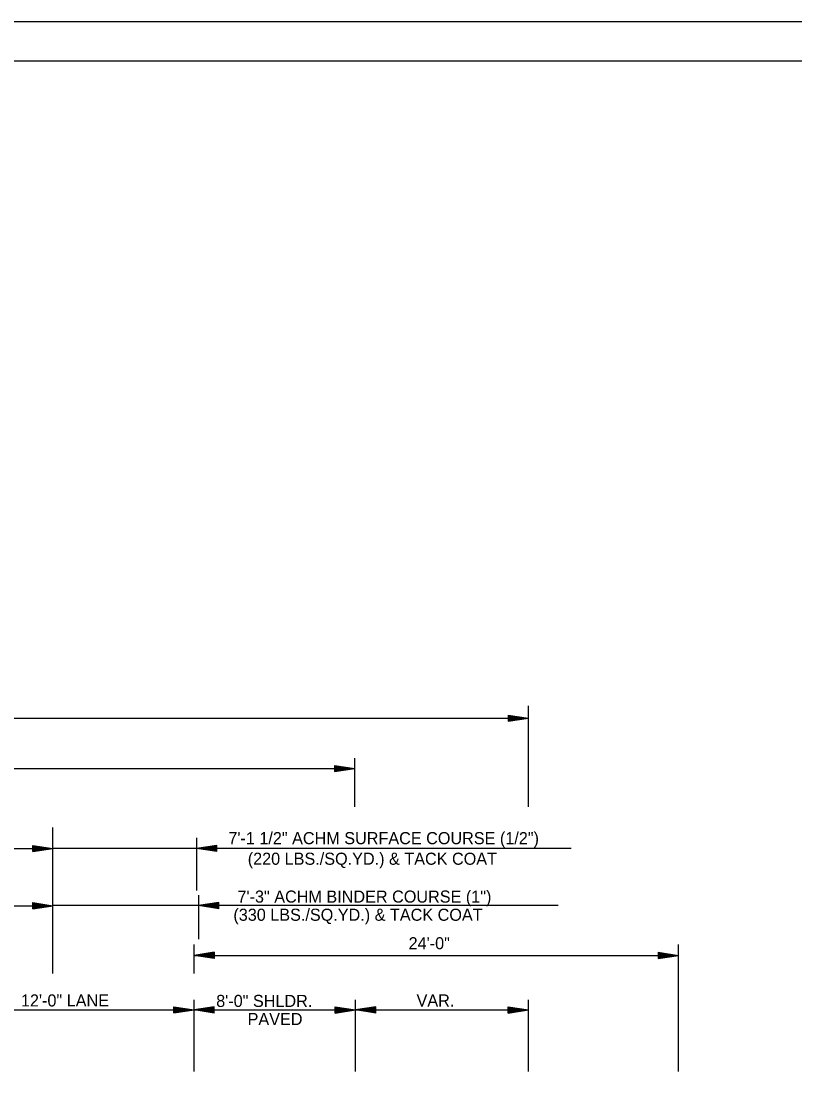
# Model space of a CAD drawing. Extents: x 1371763 to 1372860, y 385599 to 385872.
# Drawn here: x 1371853.4 to 1371891.7, y 385651.9 to 385705.3 of the extents above; entities that cross this region are included whole.
import ezdxf

# ---------------------------------------------------------------- set-up
doc = ezdxf.new("R2010")
doc.units = 0
for name, color, linetype in [('R_Border', 7, 'Continuous'), ('R_Draft', 7, 'Continuous'), ('R_No Plot', 7, 'Continuous')]:
    doc.layers.add(name, color=color, linetype=linetype)

msp = doc.modelspace()

# ---------------------------------------------------------------- linework, layer by layer
at = {"layer": 'R_Border'}
msp.add_line((1371769.555, 385703.307), (1371927.645, 385703.307), dxfattribs=at)
at = {"layer": 'R_Draft'}
for p, q in [((1371878.536, 385666.329), (1371878.536, 385671.327)), ((1371807.224, 385670.727), (1371878.536, 385670.727)), ((1371877.536, 385670.877), (1371878.536, 385670.727)), ((1371877.536, 385670.877), (1371877.536, 385670.577)), ((1371877.536, 385670.852), (1371878.369, 385670.727)), ((1371877.536, 385670.827), (1371878.197, 385670.727)), ((1371877.536, 385670.802), (1371878.031, 385670.727)), ((1371877.536, 385670.776), (1371877.861, 385670.727)), ((1371877.536, 385670.751), (1371877.694, 385670.727)), ((1371877.536, 385670.577), (1371878.536, 385670.727)), ((1371877.536, 385670.678), (1371877.861, 385670.727)), ((1371877.536, 385670.628), (1371878.197, 385670.727)), ((1371877.536, 385670.602), (1371878.369, 385670.727)), ((1371877.536, 385670.653), (1371878.031, 385670.727)), ((1371877.536, 385670.704), (1371877.694, 385670.727)), ((1371869.931, 385666.329), (1371869.931, 385668.737)), ((1371818.01, 385668.227), (1371869.931, 385668.227)), ((1371868.931, 385668.377), (1371869.931, 385668.227)), ((1371868.931, 385668.377), (1371868.931, 385668.077)), ((1371868.931, 385668.352), (1371869.764, 385668.227)), ((1371868.931, 385668.327), (1371869.592, 385668.227)), ((1371868.931, 385668.302), (1371869.426, 385668.227)), ((1371868.931, 385668.276), (1371869.256, 385668.227)), ((1371868.931, 385668.251), (1371869.089, 385668.227)), ((1371868.931, 385668.077), (1371869.931, 385668.227)), ((1371868.931, 385668.178), (1371869.256, 385668.227)), ((1371868.931, 385668.128), (1371869.592, 385668.227)), ((1371868.931, 385668.102), (1371869.764, 385668.227)), ((1371868.931, 385668.153), (1371869.426, 385668.227)), ((1371868.931, 385668.204), (1371869.089, 385668.227)), ((1371854.971, 385658.059), (1371854.971, 385665.297)), ((1371862.092, 385664.786), (1371862.092, 385662.178)), ((1371832.971, 385664.265), (1371854.971, 385664.266)), ((1371853.971, 385664.416), (1371854.971, 385664.266)), ((1371853.971, 385664.116), (1371853.971, 385664.416)), ((1371853.971, 385664.391), (1371854.804, 385664.266)), ((1371853.971, 385664.365), (1371854.632, 385664.266)), ((1371853.971, 385664.34), (1371854.465, 385664.266)), ((1371853.971, 385664.315), (1371854.296, 385664.266)), ((1371853.971, 385664.289), (1371854.129, 385664.266)), ((1371853.971, 385664.116), (1371854.971, 385664.266)), ((1371853.971, 385664.217), (1371854.296, 385664.266)), ((1371853.971, 385664.166), (1371854.632, 385664.266)), ((1371853.971, 385664.141), (1371854.804, 385664.266)), ((1371853.971, 385664.191), (1371854.465, 385664.266)), ((1371853.971, 385664.242), (1371854.129, 385664.266)), ((1371880.647, 385664.265), (1371854.971, 385664.266)), ((1371863.094, 385664.416), (1371862.094, 385664.266)), ((1371863.094, 385664.116), (1371862.094, 385664.266)), ((1371863.094, 385664.391), (1371862.261, 385664.266)), ((1371863.094, 385664.141), (1371862.261, 385664.266)), ((1371863.094, 385664.365), (1371862.433, 385664.266)), ((1371863.094, 385664.166), (1371862.433, 385664.266)), ((1371863.094, 385664.34), (1371862.6, 385664.266)), ((1371863.094, 385664.191), (1371862.6, 385664.266)), ((1371863.094, 385664.315), (1371862.769, 385664.266)), ((1371863.094, 385664.217), (1371862.769, 385664.266)), ((1371863.094, 385664.289), (1371862.936, 385664.266)), ((1371863.094, 385664.242), (1371862.936, 385664.266)), ((1371863.094, 385664.116), (1371863.094, 385664.416)), ((1371862.192, 385661.948), (1371862.192, 385659.762)), ((1371832.971, 385661.427), (1371854.971, 385661.427)), ((1371853.971, 385661.577), (1371854.971, 385661.427)), ((1371853.971, 385661.277), (1371853.971, 385661.577)), ((1371853.971, 385661.552), (1371854.804, 385661.427)), ((1371853.971, 385661.527), (1371854.632, 385661.427)), ((1371853.971, 385661.502), (1371854.465, 385661.427)), ((1371853.971, 385661.476), (1371854.296, 385661.427)), ((1371853.971, 385661.451), (1371854.129, 385661.427)), ((1371853.971, 385661.277), (1371854.971, 385661.427)), ((1371853.971, 385661.379), (1371854.296, 385661.427)), ((1371853.971, 385661.328), (1371854.632, 385661.427)), ((1371853.971, 385661.302), (1371854.804, 385661.427)), ((1371853.971, 385661.353), (1371854.465, 385661.427)), ((1371853.971, 385661.404), (1371854.129, 385661.427)), ((1371880.012, 385661.428), (1371854.971, 385661.428)), ((1371863.192, 385661.578), (1371862.192, 385661.428)), ((1371863.192, 385661.278), (1371862.192, 385661.428)), ((1371863.192, 385661.553), (1371862.359, 385661.428)), ((1371863.192, 385661.303), (1371862.359, 385661.428)), ((1371863.192, 385661.527), (1371862.531, 385661.428)), ((1371863.192, 385661.328), (1371862.531, 385661.428)), ((1371863.192, 385661.502), (1371862.698, 385661.428)), ((1371863.192, 385661.353), (1371862.698, 385661.428)), ((1371863.192, 385661.477), (1371862.867, 385661.428)), ((1371863.192, 385661.379), (1371862.867, 385661.428)), ((1371863.192, 385661.451), (1371863.034, 385661.428)), ((1371863.192, 385661.404), (1371863.034, 385661.428)), ((1371863.192, 385661.278), (1371863.192, 385661.578)), ((1371861.968, 385658.059), (1371861.968, 385659.505)), ((1371885.968, 385653.207), (1371885.968, 385659.505)), ((1371862.968, 385659.115), (1371861.968, 385658.965)), ((1371861.968, 385658.965), (1371885.968, 385658.965)), ((1371862.968, 385658.815), (1371861.968, 385658.965)), ((1371862.968, 385659.09), (1371862.135, 385658.965)), ((1371862.968, 385658.84), (1371862.135, 385658.965)), ((1371862.968, 385659.064), (1371862.307, 385658.965)), ((1371862.968, 385658.865), (1371862.307, 385658.965)), ((1371862.968, 385659.039), (1371862.474, 385658.965)), ((1371862.968, 385658.89), (1371862.474, 385658.965)), ((1371862.968, 385659.013), (1371862.643, 385658.965)), ((1371862.968, 385658.916), (1371862.643, 385658.965)), ((1371862.968, 385658.988), (1371862.81, 385658.965)), ((1371862.968, 385658.941), (1371862.81, 385658.965)), ((1371862.968, 385659.115), (1371862.968, 385658.815)), ((1371884.968, 385659.115), (1371885.968, 385658.965)), ((1371884.968, 385659.115), (1371884.968, 385658.815)), ((1371884.968, 385659.09), (1371885.801, 385658.965)), ((1371884.968, 385659.064), (1371885.629, 385658.965)), ((1371884.968, 385659.039), (1371885.463, 385658.965)), ((1371884.968, 385659.013), (1371885.293, 385658.965)), ((1371884.968, 385658.988), (1371885.126, 385658.965)), ((1371884.968, 385658.815), (1371885.968, 385658.965)), ((1371884.968, 385658.916), (1371885.293, 385658.965)), ((1371884.968, 385658.865), (1371885.629, 385658.965)), ((1371884.968, 385658.84), (1371885.801, 385658.965)), ((1371884.968, 385658.89), (1371885.463, 385658.965)), ((1371884.968, 385658.941), (1371885.126, 385658.965)), ((1371849.968, 385656.258), (1371861.968, 385656.258)), ((1371860.968, 385656.408), (1371861.968, 385656.258)), ((1371860.968, 385656.108), (1371860.968, 385656.408)), ((1371860.968, 385656.383), (1371861.801, 385656.258)), ((1371860.968, 385656.358), (1371861.629, 385656.258)), ((1371860.968, 385656.333), (1371861.462, 385656.258)), ((1371860.968, 385656.307), (1371861.293, 385656.258)), ((1371860.968, 385656.282), (1371861.126, 385656.258)), ((1371860.968, 385656.108), (1371861.968, 385656.258)), ((1371860.968, 385656.21), (1371861.293, 385656.258)), ((1371860.968, 385656.159), (1371861.629, 385656.258)), ((1371860.968, 385656.133), (1371861.801, 385656.258)), ((1371860.968, 385656.184), (1371861.462, 385656.258)), ((1371860.968, 385656.235), (1371861.126, 385656.258)), ((1371861.968, 385653.207), (1371861.968, 385656.765)), ((1371862.968, 385656.407), (1371861.968, 385656.257)), ((1371862.968, 385656.107), (1371861.968, 385656.257)), ((1371861.968, 385656.257), (1371869.968, 385656.257)), ((1371862.968, 385656.382), (1371862.135, 385656.257)), ((1371862.968, 385656.132), (1371862.135, 385656.257)), ((1371862.968, 385656.357), (1371862.307, 385656.257)), ((1371862.968, 385656.158), (1371862.307, 385656.257)), ((1371862.968, 385656.332), (1371862.473, 385656.257)), ((1371862.968, 385656.183), (1371862.473, 385656.257)), ((1371862.968, 385656.306), (1371862.643, 385656.257)), ((1371862.968, 385656.209), (1371862.643, 385656.257)), ((1371862.968, 385656.281), (1371862.81, 385656.257)), ((1371862.968, 385656.234), (1371862.81, 385656.257)), ((1371862.968, 385656.107), (1371862.968, 385656.407)), ((1371868.968, 385656.407), (1371869.968, 385656.257)), ((1371868.968, 385656.107), (1371868.968, 385656.407)), ((1371868.968, 385656.382), (1371869.801, 385656.257)), ((1371868.968, 385656.357), (1371869.629, 385656.257)), ((1371868.968, 385656.332), (1371869.462, 385656.257)), ((1371868.968, 385656.306), (1371869.293, 385656.257)), ((1371868.968, 385656.281), (1371869.126, 385656.257)), ((1371868.968, 385656.107), (1371869.968, 385656.257)), ((1371868.968, 385656.209), (1371869.293, 385656.257)), ((1371868.968, 385656.158), (1371869.629, 385656.257)), ((1371868.968, 385656.132), (1371869.801, 385656.257)), ((1371868.968, 385656.183), (1371869.462, 385656.257)), ((1371868.968, 385656.234), (1371869.126, 385656.257)), ((1371869.968, 385653.201), (1371869.968, 385656.765)), ((1371870.968, 385656.407), (1371869.968, 385656.257)), ((1371870.968, 385656.107), (1371869.968, 385656.257)), ((1371869.968, 385656.257), (1371878.536, 385656.256)), ((1371870.968, 385656.382), (1371870.135, 385656.257)), ((1371870.968, 385656.132), (1371870.135, 385656.257)), ((1371870.968, 385656.357), (1371870.307, 385656.257)), ((1371870.968, 385656.158), (1371870.307, 385656.257)), ((1371870.968, 385656.332), (1371870.473, 385656.257)), ((1371870.968, 385656.183), (1371870.473, 385656.257)), ((1371870.968, 385656.306), (1371870.643, 385656.257)), ((1371870.968, 385656.209), (1371870.643, 385656.257)), ((1371870.968, 385656.281), (1371870.81, 385656.257)), ((1371870.968, 385656.234), (1371870.81, 385656.257)), ((1371870.968, 385656.107), (1371870.968, 385656.407)), ((1371877.536, 385656.406), (1371878.536, 385656.256)), ((1371877.536, 385656.106), (1371877.536, 385656.406)), ((1371877.536, 385656.381), (1371878.369, 385656.256)), ((1371877.536, 385656.356), (1371878.197, 385656.256)), ((1371877.536, 385656.331), (1371878.031, 385656.256)), ((1371877.536, 385656.305), (1371877.861, 385656.256)), ((1371877.536, 385656.28), (1371877.694, 385656.256)), ((1371877.536, 385656.106), (1371878.536, 385656.256)), ((1371877.536, 385656.208), (1371877.861, 385656.256)), ((1371877.536, 385656.157), (1371878.197, 385656.256)), ((1371877.536, 385656.131), (1371878.369, 385656.256)), ((1371877.536, 385656.182), (1371878.031, 385656.256)), ((1371877.536, 385656.233), (1371877.694, 385656.256)), ((1371878.536, 385653.201), (1371878.536, 385656.765))]:
    msp.add_line(p, q, dxfattribs=at)
at = {"layer": 'R_No Plot'}
msp.add_line((1371763.354, 385705.254), (1371930.021, 385705.254), dxfattribs=at)
for points in [[(1371763.351, 385705.254), (1371930.021, 385705.254), (1371930.021, 385598.585), (1371763.351, 385598.585)], [(1371886.515, 385703.307), (1371896.325, 385703.307), (1371896.325, 385698.367), (1371904.381, 385698.367), (1371915.98, 385698.367), (1371916.041, 385684.288), (1371927.645, 385684.288), (1371927.645, 385600.577), (1371769.555, 385600.577), (1371769.555, 385703.307)]]:
    msp.add_lwpolyline(points, close=True, dxfattribs=at)

# ---------------------------------------------------------------- texts
at = {"layer": 'R_Draft'}
for s, rotation, p in [('7\'-1 1/2" ACHM SURFACE COURSE (1/2")', 0, (1371863.667, 385664.475)), ('(220 LBS./SQ.YD.) & TACK COAT', 0, (1371864.628, 385663.455)), ('7\'-3" ACHM BINDER COURSE (1")', 0, (1371864.121, 385661.578)), ('(330 LBS./SQ.YD.) & TACK COAT', 0, (1371863.916, 385660.678)), ('12\'-0" LANE', 360, (1371853.39, 385656.43)), ('8\'-0" SHLDR.', 360, (1371863.065, 385656.407)), ('VAR.', 360, (1371872.993, 385656.428)), ('PAVED', 360, (1371864.621, 385655.507))]:
    msp.add_text(s, height=0.6, rotation=rotation, dxfattribs=at).set_placement(p)
msp.add_text('24\'-0"', height=0.6, dxfattribs=at).set_placement((1371872.6, 385659.265))

doc.saveas('drawing.dxf')
